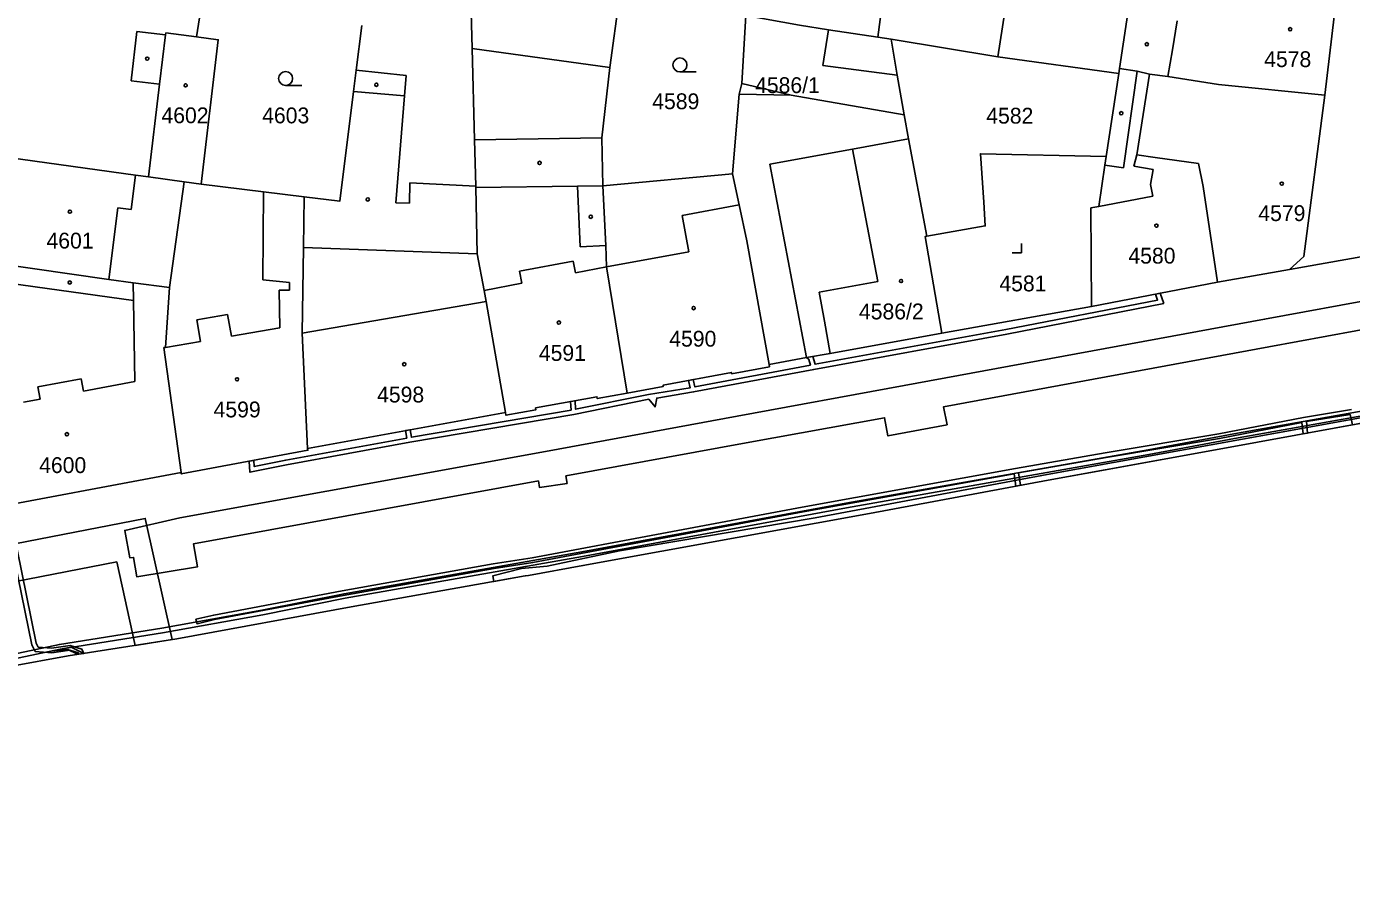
# Model space of a CAD drawing. Extents: x -756746 to -753363, y -1166406 to -1161727.
# Drawn here: x -755131.1 to -754988.8, y -1166079.3 to -1165988.7 of the extents above; entities that cross this region are included whole.
import ezdxf

# ---------------------------------------------------------------- set-up
doc = ezdxf.new("R2010")
doc.units = 0
for name, color, linetype in [('Hranice kat_území', 7, 'Continuous'), ('Hranice parcel', 7, 'Continuous'), ('Parcelní čísla', 7, 'Continuous'), ('Vnitřní kresba', 7, 'Continuous'), ('Věcná břemena k části', 7, 'Continuous'), ('Značky budov', 7, 'Continuous'), ('Značky kultur', 7, 'Continuous')]:
    doc.layers.add(name, color=color, linetype=linetype)

msp = doc.modelspace()

# ---------------------------------------------------------------- linework, layer by layer
at = {"layer": 'Hranice kat_území'}
msp.add_lwpolyline([(-755132.93, -1166057.43), (-755126.66, -1166056.26), (-755114.98, -1166054.44), (-755096.25, -1166051.02), (-755077.55, -1166047.69), (-755077.19, -1166047.62), (-755071.35, -1166046.57), (-755046.3, -1166042.02), (-755040.56, -1166040.97), (-755021.37, -1166037.38), (-755015.21, -1166036.27), (-755003, -1166034.07), (-754990.64, -1166031.81), (-754984.29, -1166030.65)], dxfattribs=at)
at = {"layer": 'Hranice parcel'}
for p, q in [((-755022.02, -1165960.82), (-755026.78, -1165991.91)), ((-755037.8, -1165975.44), (-755039.66, -1165989.79)), ((-754990.28, -1165984.66), (-754991.66, -1165996.03)), ((-755053.85, -1165987.47), (-755054.3, -1165994.78)), ((-755039.66, -1165989.79), (-755038.25, -1165990)), ((-755026.78, -1165991.91), (-755038.25, -1165990)), ((-755013.79, -1165993.7), (-755026.78, -1165991.91)), ((-755015.13, -1166002.62), (-755013.79, -1165993.7)), ((-755013.79, -1165993.7), (-755013.71, -1165993.16)), ((-755010.48, -1165993.78), (-755011.86, -1166002.45)), ((-755010.48, -1165993.78), (-755008.5, -1165994.04)), ((-755008.5, -1165994.04), (-755003.07, -1165994.88)), ((-755003.07, -1165994.88), (-754991.66, -1165996.03)), ((-755069.2, -1166005.79), (-755055.27, -1166004.47)), ((-755114.19, -1166005.34), (-755115.79, -1166016.69)), ((-755112.38, -1166005.59), (-755114.19, -1166005.34)), ((-755004.71, -1166005.85), (-755003.17, -1166016.13)), ((-754995.44, -1166014.75), (-754982.39, -1166012.43)), ((-754995.44, -1166014.75), (-755003.17, -1166016.13)), ((-755003.17, -1166016.13), (-755016.7, -1166018.74)), ((-755032.78, -1166021.59), (-755016.7, -1166018.74)), ((-755100.94, -1166034), (-755079.69, -1166030.11)), ((-754990.64, -1166031.81), (-754984.29, -1166030.65)), ((-755003, -1166034.07), (-754990.64, -1166031.81)), ((-755015.21, -1166036.27), (-755003, -1166034.07)), ((-755071.35, -1166046.57), (-755046.3, -1166042.02)), ((-755046.3, -1166042.02), (-755040.56, -1166040.97)), ((-755096.25, -1166051.02), (-755077.55, -1166047.69)), ((-755114.98, -1166054.44), (-755096.25, -1166051.02)), ((-755126.66, -1166056.26), (-755114.98, -1166054.44))]:
    msp.add_line(p, q, dxfattribs=at)
for points in [[(-755011.78, -1165980.92), (-755012.78, -1165986.96), (-755012.93, -1165987.95), (-755013.71, -1165993.16)], [(-755083.46, -1165983.23), (-755083.26, -1165991.01), (-755083.01, -1166000.83), (-755082.88, -1166005.82), (-755082.88, -1166005.97), (-755082.71, -1166013.08), (-755081.97, -1166017.02), (-755081.77, -1166018.2), (-755079.69, -1166030.11)], [(-755112.38, -1166005.59), (-755110.54, -1165990.08), (-755112.87, -1165989.76), (-755112.29, -1165986.14)], [(-755067.43, -1165985.42), (-755068.45, -1165993.07), (-755069.31, -1166000.61), (-755069.2, -1166005.79)], [(-755039.66, -1165989.79), (-755044.96, -1165989.01), (-755048.08, -1165988.5), (-755053.85, -1165987.47)], [(-755095.1, -1165988.54), (-755095.71, -1165993.36), (-755096, -1165995.64), (-755097.49, -1166007.43), (-755101.31, -1166006.96)], [(-755038.25, -1165990), (-755037.58, -1165993.88), (-755036.83, -1165998.15)], [(-755013.71, -1165993.16), (-755011.82, -1165993.46), (-755010.48, -1165993.78)], [(-755054.3, -1165994.78), (-755054.56, -1165995.91), (-755055.27, -1166004.47)], [(-755054.3, -1165994.78), (-755049, -1165996.03), (-755036.83, -1165998.15)], [(-754991.66, -1165996.03), (-754993.89, -1166013.36), (-754995.44, -1166014.75)], [(-755036.83, -1165998.15), (-755036.39, -1166000.72), (-755034.42, -1166011.19)], [(-755015.13, -1166002.62), (-755028.65, -1166002.33), (-755028.3, -1166007.53), (-755028.13, -1166010.08), (-755034.42, -1166011.19)], [(-755114.19, -1166005.34), (-755118.05, -1166004.81), (-755119.43, -1166004.62), (-755133.07, -1166002.73)], [(-755016.7, -1166018.74), (-755016.77, -1166008.15), (-755015.94, -1166008.01), (-755015.27, -1166003.56), (-755015.13, -1166002.62)], [(-755011.86, -1166002.45), (-755009.87, -1166002.72), (-755005.22, -1166003.39), (-755004.71, -1166005.85)], [(-755055.27, -1166004.47), (-755054.57, -1166007.82), (-755053.76, -1166011.7), (-755051.36, -1166024.96)], [(-755101.31, -1166006.96), (-755105.66, -1166006.42), (-755112.38, -1166005.59)], [(-755069.2, -1166005.79), (-755068.91, -1166012.2), (-755068.81, -1166014.48), (-755066.61, -1166028.04)], [(-755101.31, -1166006.96), (-755101.39, -1166012.4), (-755101.51, -1166021.62), (-755100.94, -1166034)], [(-755034.42, -1166011.19), (-755034.57, -1166011.21), (-755032.78, -1166021.59)], [(-755115.79, -1166016.69), (-755119.69, -1166016.19), (-755122.29, -1166015.82), (-755134.49, -1166014.07)], [(-755115.79, -1166016.69), (-755116.22, -1166023.13), (-755116.37, -1166023.16), (-755114.54, -1166036.58)], [(-755051.36, -1166024.96), (-755047.33, -1166024.23), (-755044.78, -1166023.77), (-755032.78, -1166021.59)], [(-755066.61, -1166028.04), (-755062.73, -1166027.32), (-755062.75, -1166027.19), (-755055.41, -1166025.82), (-755055.39, -1166025.96), (-755051.32, -1166025.21), (-755051.36, -1166024.96)], [(-755079.69, -1166030.11), (-755079.63, -1166030.43), (-755076.42, -1166029.84), (-755076.45, -1166029.64), (-755069.86, -1166028.43), (-755069.82, -1166028.63), (-755066.61, -1166028.04)], [(-755114.54, -1166036.58), (-755114.52, -1166036.72), (-755100.91, -1166034.19), (-755100.94, -1166034)], [(-755137.74, -1166040.07), (-755137.1, -1166040.78), (-755114.54, -1166036.58)], [(-755040.56, -1166040.97), (-755021.37, -1166037.38), (-755015.21, -1166036.27)], [(-755077.55, -1166047.69), (-755077.19, -1166047.62), (-755071.35, -1166046.57)], [(-755147.76, -1166060.43), (-755147.58, -1166060.39), (-755147.6, -1166060.29), (-755132.91, -1166057.56), (-755132.93, -1166057.43), (-755126.66, -1166056.26)]]:
    msp.add_lwpolyline(points, dxfattribs=at)
at = {"layer": 'Vnitřní kresba'}
for p, q in [((-755008.02, -1165991.16), (-755007.51, -1165988.06)), ((-755119.27, -1165989.2), (-755119.91, -1165994.5)), ((-755116.21, -1165989.57), (-755119.27, -1165989.2)), ((-755116.21, -1165989.57), (-755116.85, -1165994.87)), ((-755116.18, -1165989.32), (-755116.21, -1165989.57)), ((-755112.87, -1165989.76), (-755116.18, -1165989.32)), ((-755044.96, -1165989.01), (-755045.58, -1165992.85)), ((-755083.26, -1165991.01), (-755068.45, -1165993.07)), ((-755008.02, -1165991.16), (-755008.5, -1165994.04)), ((-755095.71, -1165993.36), (-755090.36, -1165993.93)), ((-755045.58, -1165992.85), (-755037.58, -1165993.88)), ((-755011.82, -1165993.46), (-755013.26, -1166003.83)), ((-755119.91, -1165994.5), (-755116.85, -1165994.87)), ((-755116.85, -1165994.87), (-755118.05, -1166004.81)), ((-755090.36, -1165993.93), (-755090.54, -1165996.12)), ((-755090.54, -1165996.12), (-755096, -1165995.64)), ((-755090.54, -1165996.12), (-755091.46, -1166007.59)), ((-755054.56, -1165995.91), (-755049, -1165996.03)), ((-755083.01, -1166000.83), (-755069.31, -1166000.61)), ((-755036.39, -1166000.72), (-755042.41, -1166001.82)), ((-755042.41, -1166001.82), (-755051.26, -1166003.45)), ((-755042.41, -1166001.82), (-755039.66, -1166016.04)), ((-755051.26, -1166003.45), (-755047.33, -1166024.23)), ((-755013.26, -1166003.83), (-755015.27, -1166003.56)), ((-755012.16, -1166003.67), (-755011.86, -1166002.45)), ((-755010.09, -1166004.02), (-755012.16, -1166003.67)), ((-755119.88, -1166008.32), (-755119.43, -1166004.62)), ((-755010.36, -1166005.63), (-755010.09, -1166004.02)), ((-755105.76, -1166015.87), (-755105.66, -1166006.42)), ((-755089.99, -1166007.62), (-755089.94, -1166005.47)), ((-755089.94, -1166005.47), (-755082.88, -1166005.82)), ((-755071.95, -1166005.82), (-755082.88, -1166005.97)), ((-755071.95, -1166005.82), (-755069.2, -1166005.79)), ((-755071.66, -1166012.32), (-755071.95, -1166005.82)), ((-755010.11, -1166006.89), (-755010.36, -1166005.63)), ((-755091.46, -1166007.59), (-755089.99, -1166007.62)), ((-755060.71, -1166008.96), (-755054.57, -1166007.82)), ((-755015.94, -1166008.01), (-755010.11, -1166006.89)), ((-755122.29, -1166015.82), (-755121.34, -1166008.14)), ((-755121.34, -1166008.14), (-755119.88, -1166008.32)), ((-755059.99, -1166012.85), (-755060.71, -1166008.96)), ((-755068.91, -1166012.2), (-755071.66, -1166012.32)), ((-755101.39, -1166012.4), (-755082.71, -1166013.08)), ((-755068.81, -1166014.48), (-755059.99, -1166012.85)), ((-755072.39, -1166013.87), (-755078.16, -1166014.96)), ((-755078.16, -1166014.96), (-755077.91, -1166016.24)), ((-755072.14, -1166015.13), (-755072.39, -1166013.87)), ((-755068.81, -1166014.48), (-755072.14, -1166015.13)), ((-755119.66, -1166018.11), (-755134.73, -1166015.99)), ((-755119.69, -1166016.19), (-755119.66, -1166018.11)), ((-755102.89, -1166016.16), (-755105.76, -1166015.87)), ((-755102.87, -1166016.98), (-755102.89, -1166016.16)), ((-755077.91, -1166016.24), (-755081.97, -1166017.02)), ((-755039.66, -1166016.04), (-755045.97, -1166017.21)), ((-755104, -1166017), (-755102.87, -1166016.98)), ((-755103.91, -1166021.02), (-755104, -1166017)), ((-755045.97, -1166017.21), (-755045.4, -1166020.33)), ((-755119.51, -1166026.81), (-755119.66, -1166018.11)), ((-755101.51, -1166021.62), (-755081.77, -1166018.2)), ((-755112.85, -1166020.17), (-755109.53, -1166019.61)), ((-755112.46, -1166022.49), (-755112.85, -1166020.17)), ((-755109.53, -1166019.61), (-755109.13, -1166021.92)), ((-755045.4, -1166020.33), (-755044.78, -1166023.77)), ((-755109.13, -1166021.92), (-755103.91, -1166021.02)), ((-755116.22, -1166023.13), (-755112.46, -1166022.49)), ((-755129.91, -1166027.38), (-755125.26, -1166026.51)), ((-755125.26, -1166026.51), (-755125.02, -1166027.82)), ((-755129.66, -1166028.68), (-755129.91, -1166027.38)), ((-755125.02, -1166027.82), (-755119.51, -1166026.81)), ((-755131.46, -1166029.01), (-755129.66, -1166028.68))]:
    msp.add_line(p, q, dxfattribs=at)
at = {"layer": 'Věcná břemena k části'}
for points in [[(-754960.62, -1166013.21), (-754998.11, -1166020.11), (-755036.86, -1166027.24), (-755054.77, -1166030.52), (-755075.38, -1166034.3), (-755114.66, -1166041.45), (-755120.59, -1166042.8), (-755120.02, -1166045.75), (-755119.64, -1166045.7), (-755119.3, -1166047.78), (-755112.78, -1166046.72), (-755113.19, -1166044.23), (-755076.13, -1166037.48), (-755076.02, -1166038.2), (-755073.05, -1166037.74), (-755073.18, -1166036.94), (-755053.82, -1166033.4), (-755038.95, -1166030.69), (-755038.59, -1166032.65), (-755032.23, -1166031.45), (-755032.6, -1166029.5), (-754997.66, -1166023.07), (-754963.38, -1166016.76)], [(-754967.02, -1166026.28), (-755001.44, -1166032.42), (-755010.63, -1166034.14), (-755043.12, -1166039.88), (-755071.48, -1166045.08), (-755097.01, -1166049.59), (-755105.85, -1166051.35), (-755116.6, -1166053.29), (-755127.61, -1166055.04), (-755142.22, -1166058.14), (-755150.29, -1166059.68)], [(-754967.02, -1166026.28), (-755001.44, -1166032.42), (-755010.63, -1166034.14), (-755043.12, -1166039.88), (-755071.48, -1166045.08), (-755097.01, -1166049.59), (-755105.85, -1166051.35), (-755116.6, -1166053.29), (-755127.61, -1166055.04)], [(-755255.37, -1166079.33), (-755236.27, -1166075.88), (-755230.12, -1166074.57), (-755223.1, -1166073.42), (-755221.4, -1166073.31), (-755203.74, -1166069.96), (-755194.15, -1166068.28), (-755191.46, -1166067.7), (-755183.43, -1166066.33), (-755167.44, -1166063.27), (-755150.2, -1166060.18), (-755142.12, -1166058.63), (-755127.51, -1166055.54), (-755116.52, -1166053.79), (-755105.75, -1166051.85), (-755096.91, -1166050.09), (-755071.39, -1166045.58), (-755043.04, -1166040.38), (-755010.55, -1166034.64), (-755001.36, -1166032.92), (-754966.94, -1166026.78)], [(-755255.37, -1166079.33), (-755236.27, -1166075.88), (-755230.12, -1166074.57), (-755223.1, -1166073.42), (-755221.4, -1166073.31), (-755203.74, -1166069.96), (-755194.15, -1166068.28), (-755191.46, -1166067.7), (-755183.43, -1166066.33), (-755167.44, -1166063.27), (-755150.2, -1166060.18), (-755142.12, -1166058.63), (-755127.51, -1166055.54), (-755116.52, -1166053.79), (-755105.75, -1166051.85), (-755096.91, -1166050.09), (-755071.39, -1166045.58), (-755043.04, -1166040.38), (-755010.55, -1166034.64), (-755001.36, -1166032.92), (-754966.94, -1166026.78)], [(-754988.77, -1166029.79), (-754993.93, -1166030.65), (-755003.04, -1166032.41), (-755015.23, -1166034.47), (-755024.87, -1166036.16), (-755047.8, -1166040.28), (-755076.82, -1166045.74), (-755080.99, -1166046.39), (-755097.22, -1166049.29), (-755111.03, -1166051.89), (-755112.93, -1166052.34), (-755112.81, -1166052.82), (-755110.93, -1166052.37), (-755097.12, -1166049.79), (-755080.91, -1166046.89), (-755076.74, -1166046.24), (-755047.7, -1166040.78), (-755025.04, -1166036.7), (-755024.85, -1166038.03), (-755024.35, -1166037.94), (-755024.55, -1166036.61), (-755015.15, -1166034.97), (-755002.96, -1166032.91), (-754994.11, -1166031.2), (-754993.99, -1166032.42), (-754993.49, -1166032.33), (-754993.62, -1166031.11), (-754988.93, -1166030.33), (-754988.69, -1166031.45)], [(-755141.88, -1166050.13), (-755121.45, -1166046.18), (-755119.48, -1166055.14), (-755115.48, -1166054.52), (-755118.38, -1166041.51), (-755138.69, -1166045.44)], [(-755127.61, -1166055.04), (-755142.22, -1166058.14), (-755150.29, -1166059.68), (-755167.54, -1166062.77), (-755183.51, -1166065.83), (-755191.56, -1166067.2), (-755194.25, -1166067.78), (-755203.83, -1166069.46), (-755221.46, -1166072.81), (-755223.16, -1166072.92), (-755230.22, -1166074.07), (-755236.37, -1166075.38), (-755255.45, -1166078.83)]]:
    msp.add_lwpolyline(points, dxfattribs=at)
for points in [[(-755008.93, -1166018.43), (-755009.34, -1166017.32), (-755009.84, -1166017.42), (-755009.61, -1166018.05), (-755025.92, -1166021.21), (-755046.42, -1166024.95), (-755046.65, -1166024.11), (-755047.33, -1166024.23), (-755047.08, -1166024.43), (-755046.91, -1166025.04), (-755059.33, -1166027.38), (-755059.53, -1166026.59), (-755060.02, -1166026.68), (-755059.82, -1166027.47), (-755064.3, -1166028.21), (-755072.14, -1166029.78), (-755072.19, -1166028.86), (-755072.69, -1166028.95), (-755072.63, -1166029.87), (-755089.79, -1166032.78), (-755089.93, -1166031.98), (-755090.42, -1166032.07), (-755090.28, -1166032.87), (-755103.29, -1166035.24), (-755106.67, -1166035.94), (-755106.71, -1166035.27), (-755107.2, -1166035.36), (-755107.13, -1166036.54), (-755103.19, -1166035.74), (-755089.95, -1166033.32), (-755072.32, -1166030.33), (-755064.29, -1166028.71), (-755063.61, -1166029.52), (-755063.42, -1166028.57), (-755059.47, -1166027.92), (-755046.55, -1166025.49), (-755025.82, -1166021.71)], [(-755080.94, -1166048.29), (-755077.55, -1166047.69), (-755077.19, -1166047.62), (-755071.35, -1166046.57), (-755046.3, -1166042.02), (-755040.56, -1166040.97), (-755021.37, -1166037.38), (-755003, -1166034.07), (-754990.64, -1166031.81), (-754984.29, -1166030.65), (-754968.52, -1166027.8), (-754955.55, -1166025.49), (-754937.56, -1166022.23), (-754937.67, -1166021.64), (-754968.63, -1166027.21), (-755021.48, -1166036.79), (-755046.41, -1166041.43), (-755067.42, -1166044.99), (-755075.21, -1166046.65), (-755077.96, -1166046.9), (-755081.02, -1166047.67)], [(-755124.99, -1166056), (-755125.18, -1166055.54), (-755126.44, -1166055.14), (-755128.45, -1166055.45), (-755129.88, -1166055.32), (-755130.1, -1166054.91), (-755132.69, -1166042.21), (-755133.24, -1166041.52), (-755134.02, -1166041.47), (-755137.18, -1166041.45), (-755138.09, -1166040.76), (-755138.09, -1166040.13), (-755138.59, -1166040.21), (-755138.59, -1166041), (-755137.34, -1166041.95), (-755134.04, -1166041.97), (-755133.5, -1166042), (-755133.15, -1166042.43), (-755130.58, -1166055.07), (-755130.2, -1166055.8), (-755128.43, -1166055.95), (-755126.48, -1166055.66), (-755125.56, -1166055.94), (-755125.5, -1166056.08)], [(-755128.49, -1166055.75), (-755126.7, -1166055.57), (-755125.65, -1166056.1), (-755124.99, -1166056), (-755126.34, -1166055.35), (-755127.51, -1166055.54)]]:
    msp.add_lwpolyline(points, close=True, dxfattribs=at)
at = {"layer": 'Značky budov'}
for centre in [(-754995.37, -1165988.95), (-755010.77, -1165990.56), (-755118.17, -1165992.11), (-755114.04, -1165994.98), (-755093.55, -1165994.91), (-755013.52, -1165997.97), (-755076.01, -1166003.31), (-754996.27, -1166005.54), (-755094.48, -1166007.24), (-755126.48, -1166008.55), (-755070.51, -1166009.1), (-755009.74, -1166010.05), (-755126.49, -1166016.16), (-755037.18, -1166016), (-755059.46, -1166018.91), (-755073.94, -1166020.46), (-755090.55, -1166024.94), (-755108.52, -1166026.56), (-755126.8, -1166032.46)]:
    msp.add_circle(centre, 0.175, dxfattribs=at)
at = {"layer": 'Značky kultur'}
for p, q in [((-755060.93, -1165993.54), (-755059.18, -1165993.54)), ((-755103.3, -1165995), (-755101.55, -1165995)), ((-755024.23, -1166012.96), (-755024.23, -1166011.96)), ((-755025.23, -1166012.96), (-755024.23, -1166012.96))]:
    msp.add_line(p, q, dxfattribs=at)
for centre in [(-755060.93, -1165992.79), (-755103.3, -1165994.25)]:
    msp.add_circle(centre, 0.75, dxfattribs=at)

# ---------------------------------------------------------------- texts
at = {"layer": 'Parcelní čísla'}
for s, p in [('4578', (-754998.16, -1165993.02)), ('4586/1', (-755052.86, -1165995.81)), ('4589', (-755063.91, -1165997.54)), ('4602', (-755116.64, -1165999.05)), ('4603', (-755105.82, -1165999.06)), ('4582', (-755028.02, -1165999.09)), ('4579', (-754998.79, -1166009.56)), ('4601', (-755128.99, -1166012.51)), ('4580', (-755012.75, -1166014.13)), ('4581', (-755026.61, -1166017.11)), ('4586/2', (-755041.7, -1166020.12)), ('4590', (-755062.08, -1166023.05)), ('4591', (-755076.09, -1166024.58)), ('4598', (-755093.47, -1166029.05)), ('4599', (-755111.04, -1166030.65)), ('4600', (-755129.78, -1166036.63))]:
    msp.add_text(s, height=1.7, dxfattribs=at).set_placement(p)

doc.saveas('drawing.dxf')
